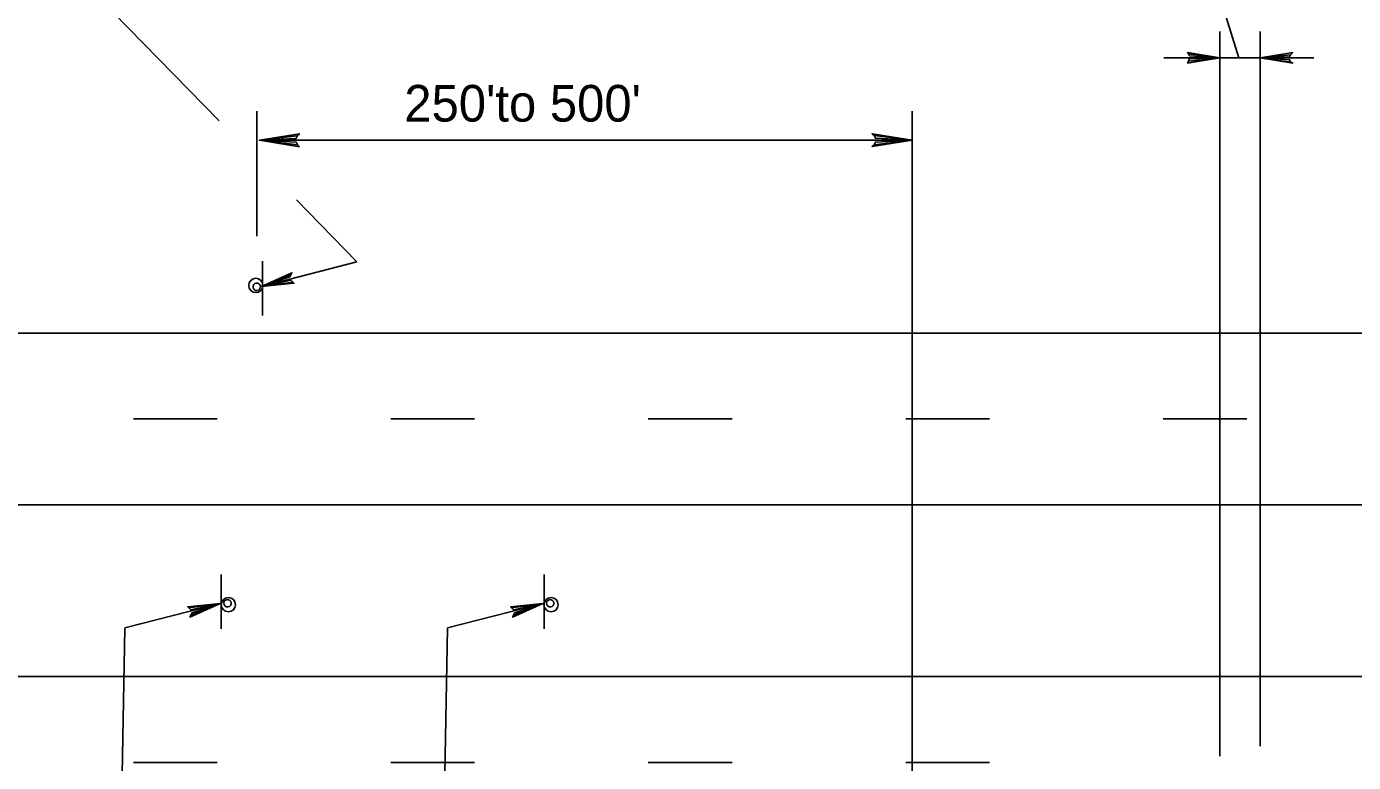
# Model space of a CAD drawing. Extents: x -14145 to -13521, y 30244 to 30661.
# Drawn here: x -13717.67 to -13710.06, y 30306.64 to 30310.85 of the extents above; entities that cross this region are included whole.
import ezdxf

# ---------------------------------------------------------------- set-up
doc = ezdxf.new("R2010")
doc.units = 0
for name, color, linetype in [('1', 7, 'Continuous'), ('2', 7, 'Continuous'), ('3', 7, 'Continuous')]:
    doc.layers.add(name, color=color, linetype=linetype)

msp = doc.modelspace()

# ---------------------------------------------------------------- linework, layer by layer
at = {"layer": '1'}
for p, q in [((-13716.5659, 30310.3141), (-13717.6216, 30311.3942)), ((-13710.7196, 30310.6749), (-13710.8623, 30311.1343)), ((-13710.8278, 30306.6731), (-13710.8278, 30310.8258)), ((-13710.5966, 30306.7304), (-13710.5966, 30310.8258)), ((-13711.1496, 30310.6749), (-13710.2896, 30310.6749)), ((-13716.3487, 30309.6538), (-13716.3487, 30310.3697)), ((-13712.5931, 30306.4262), (-13712.5931, 30310.3697)), ((-13712.5931, 30310.2027), (-13716.3345, 30310.2027)), ((-13715.7751, 30309.5051), (-13716.1227, 30309.8607)), ((-13715.7755, 30309.5055), (-13716.3225, 30309.3655)), ((-13715.7755, 30309.5055), (-13716.3225, 30309.3655)), ((-13716.3165, 30309.1985), (-13716.3165, 30309.5105)), ((-13716.3165, 30309.1985), (-13716.3165, 30309.5105)), ((-13716.3165, 30309.1985), (-13716.3165, 30309.5105)), ((-13716.3165, 30309.1985), (-13716.3165, 30309.5105)), ((-13716.3165, 30309.1985), (-13716.3165, 30309.5105)), ((-13716.3165, 30309.1985), (-13716.3165, 30309.5105)), ((-13721.079, 30309.0982), (-13691.479, 30309.0982)), ((-13716.577, 30308.6062), (-13717.057, 30308.6062)), ((-13715.101, 30308.6062), (-13715.581, 30308.6062)), ((-13713.625, 30308.6062), (-13714.105, 30308.6062)), ((-13712.149, 30308.6062), (-13712.629, 30308.6062)), ((-13710.673, 30308.6062), (-13711.153, 30308.6062)), ((-13721.0786, 30308.1139), (-13706.8558, 30308.1139)), ((-13716.553, 30307.7152), (-13716.553, 30307.4032)), ((-13716.553, 30307.7152), (-13716.553, 30307.4032)), ((-13714.703, 30307.7152), (-13714.703, 30307.4032)), ((-13714.703, 30307.7152), (-13714.703, 30307.4032)), ((-13717.106, 30307.4082), (-13716.559, 30307.5482)), ((-13715.256, 30307.4082), (-13714.709, 30307.5482)), ((-13717.1056, 30307.4078), (-13717.1374, 30305.6569)), ((-13715.2556, 30307.4078), (-13715.2874, 30305.6569)), ((-13721.0786, 30307.1299), (-13709.1435, 30307.1299)), ((-13716.577, 30306.6382), (-13717.057, 30306.6382)), ((-13715.101, 30306.6382), (-13715.581, 30306.6382)), ((-13713.625, 30306.6382), (-13714.105, 30306.6382)), ((-13712.149, 30306.6382), (-13712.629, 30306.6382))]:
    msp.add_line(p, q, dxfattribs=at)
for points in [[(-13711.0076, 30310.6986), (-13711.0016, 30310.6866), (-13710.8276, 30310.6746), (-13711.0076, 30310.6986), (-13711.0136, 30310.7046), (-13710.8276, 30310.6746), (-13711.0016, 30310.6686), (-13711.0076, 30310.6566), (-13710.8276, 30310.6746), (-13711.0136, 30310.6446), (-13711.0076, 30310.6566)], [(-13710.4226, 30310.6506), (-13710.4286, 30310.6626), (-13710.5966, 30310.6746), (-13710.4226, 30310.6506), (-13710.4106, 30310.6446), (-13710.5966, 30310.6746), (-13710.4286, 30310.6806), (-13710.4226, 30310.6926), (-13710.5966, 30310.6746), (-13710.4106, 30310.7046), (-13710.4226, 30310.6926)], [(-13716.1425, 30309.3895), (-13716.1545, 30309.4015), (-13716.3225, 30309.3655), (-13716.1425, 30309.3895), (-13716.1365, 30309.3835), (-13716.3225, 30309.3655), (-13716.1605, 30309.4195), (-13716.1545, 30309.4315), (-13716.3225, 30309.3655), (-13716.1485, 30309.4435), (-13716.1545, 30309.4315)], [(-13716.1425, 30309.3895), (-13716.1545, 30309.4015), (-13716.3225, 30309.3655), (-13716.1425, 30309.3895), (-13716.1365, 30309.3835), (-13716.3225, 30309.3655), (-13716.1605, 30309.4195), (-13716.1545, 30309.4315), (-13716.3225, 30309.3655), (-13716.1485, 30309.4435), (-13716.1545, 30309.4315)], [(-13716.739, 30307.5242), (-13716.727, 30307.5122), (-13716.559, 30307.5482), (-13716.739, 30307.5242), (-13716.745, 30307.5302), (-13716.559, 30307.5482), (-13716.721, 30307.4942), (-13716.727, 30307.4822), (-13716.559, 30307.5482), (-13716.733, 30307.4702), (-13716.727, 30307.4822)], [(-13714.889, 30307.5242), (-13714.877, 30307.5122), (-13714.709, 30307.5482), (-13714.889, 30307.5242), (-13714.895, 30307.5302), (-13714.709, 30307.5482), (-13714.871, 30307.4942), (-13714.877, 30307.4822), (-13714.709, 30307.5482), (-13714.883, 30307.4702), (-13714.877, 30307.4822)]]:
    msp.add_lwpolyline(points, dxfattribs=at)
for centre in [(-13716.355, 30309.3707), (-13716.355, 30309.3707), (-13716.355, 30309.3707), (-13716.5124, 30307.5417), (-13714.6624, 30307.5417)]:
    msp.add_circle(centre, 0.0408, dxfattribs=at)
for centre, start, end in [((-13716.3498, 30309.3628), 9.52098, 4.25011), ((-13716.3498, 30309.3628), 9.52098, 4.25011), ((-13716.3498, 30309.3628), 9.52098, 4.25011), ((-13716.5175, 30307.5496), 189.52098, 184.25011), ((-13714.6675, 30307.5496), 189.52098, 184.25011)]:
    msp.add_arc(centre, 0.0214, start, end, dxfattribs=at)
at = {"layer": '3'}
for points in [[(-13716.1165, 30310.1754), (-13716.1247, 30310.1912), (-13716.3345, 30310.2027), (-13716.1165, 30310.1754), (-13716.1054, 30310.1658), (-13716.3345, 30310.2027), (-13716.1248, 30310.2131), (-13716.1172, 30310.2287), (-13716.3345, 30310.2027), (-13716.1054, 30310.2391), (-13716.1172, 30310.2287)], [(-13712.811, 30310.2301), (-13712.8029, 30310.2143), (-13712.5931, 30310.2027), (-13712.811, 30310.2301), (-13712.8222, 30310.2397), (-13712.5931, 30310.2027), (-13712.8028, 30310.1924), (-13712.8104, 30310.1768), (-13712.5931, 30310.2027), (-13712.8222, 30310.1663), (-13712.8104, 30310.1768)]]:
    msp.add_lwpolyline(points, dxfattribs=at)

# ---------------------------------------------------------------- texts
at = {"layer": '2'}
msp.add_text("250'to 500'", height=0.21, dxfattribs=at).set_placement((-13715.5038, 30310.3094))

doc.saveas('drawing.dxf')
